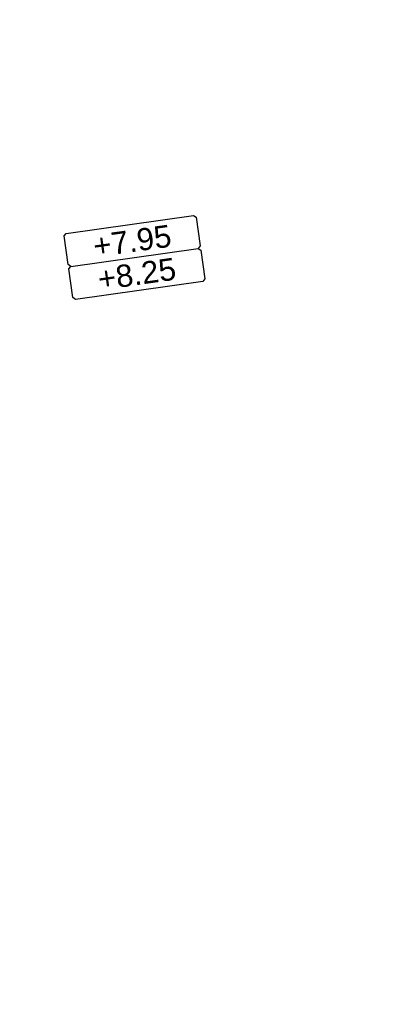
# Model space of a CAD drawing. Extents: x 98477 to 100410, y 398052 to 398969.
# Tile 328 of 374: x 98834 to 98842, y 398394 to 398416. Entities that reach past the tile are written whole.
import ezdxf
from ezdxf.enums import TextEntityAlignment as Align

# ---------------------------------------------------------------- set-up
doc = ezdxf.new("R2010")
doc.units = 0
for name, color, linetype, lineweight in [('N-KO-kantverharding', 2, 'Continuous', 25), ("N-VH-arcering 'MAT' grijs 251", 251, 'Continuous', 18), ('N-VH-arcering printbeton', 8, 'Continuous', 9), ('X-AL-afwerkhoogte', 4, 'Continuous', 30), ('X-AL-hoogtelijn - Niv 1', 1, 'AL-HOOGTELIJN', 18), ('X-AL-planhoogte brm', 10, 'Continuous', 25), ('X-AL-planhoogte wrm', 252, 'Continuous', 25)]:
    doc.layers.add(name, color=color, linetype=linetype, lineweight=lineweight)
doc.layers.add('X-AL-contourlijnen', color=30, linetype='Continuous', plot=False)
doc.styles.add('CS Annotative', font='arial.ttf')
doc.styles.get("Standard").update_dxf_attribs({"font": 'txt.shx'})
doc.linetypes.add('AL-HOOGTELIJN', pattern='A,10,-1.5,["H",Standard,S=0.9,R=0,X=-0.3,Y=-0.45],-1.5,30', length=43)

# ---------------------------------------------------------------- blocks, each defined once
blk = doc.blocks.new('*U280')
at = {"layer": 'X-AL-planhoogte brm', "flags": 128}
blk.add_lwpolyline([(-7.249999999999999, 3.75), (-7.499999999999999, 4), (-7.5, 7.25), (-7.25, 7.5), (7.25, 7.5), (7.5, 7.25), (7.5, 4), (7.25, 3.75)], dxfattribs=at)
at = {"layer": 'X-AL-planhoogte wrm', "flags": 128}
blk.add_lwpolyline([(7.5, 3.5), (7.5, 0.25), (7.25, 0), (-7.25, 0), (-7.5, 0.25), (-7.5, 3.5), (-7.25, 3.75), (7.25, 3.75)], close=True, dxfattribs=at)
at = {"layer": 'X-AL-planhoogte brm', "style": 'CS Annotative'}
blk.add_attdef('OMSCHRIJVING_afwerk', text='', height=2.5, dxfattribs=at).set_placement((0, 5.625), align=Align.MIDDLE_CENTER)
at = {"layer": 'X-AL-planhoogte wrm', "style": 'CS Annotative'}
blk.add_attdef('HOOGTE_eind', text='', height=2.5, dxfattribs=at).set_placement((0, 1.875), align=Align.MIDDLE_CENTER)

msp = doc.modelspace()

# ---------------------------------------------------------------- hatches: boundary and pattern name
at = {"layer": "N-VH-arcering 'MAT' grijs 251"}
h = msp.add_hatch(color=256, dxfattribs=at)
h.dxf.hatch_style = 1
edge = h.paths.add_edge_path()
edge.add_line((98801.70985258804, 398275.5025756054), (98759.07881222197, 398269.5111736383))
edge.add_arc((98758.55691309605, 398273.2246788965), 3.749999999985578, 188.0000000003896, 277.9999999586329, ccw=False)
edge.add_line((98754.84340783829, 398272.7027797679), (98754.7320693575, 398273.4949942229))
edge.add_arc((98759.43584268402, 398274.1560664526), 4.75000000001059, 98.00000000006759, 188.0000000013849, ccw=False)
edge.add_line((98758.77477045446, 398278.859839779), (98802.64364589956, 398285.0252081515))
edge.add_arc((98800.79960231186, 398298.1462600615), 13.24999999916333, 278.0000000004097, 315.3695932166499)
edge.add_arc((98814.32101528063, 398284.7981743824), 5.750000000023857, 97.99999999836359, 135.3695932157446, ccw=False)
edge.add_line((98813.52076995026, 398290.4922157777), (98817.94515990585, 398291.114023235))
edge.add_arc((98818.74540523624, 398285.4199818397), 5.750000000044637, 8.00000000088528, 97.99999999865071, ccw=False)
edge.add_line((98824.43944663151, 398286.2202271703), (98832.12180180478, 398231.5574297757))
edge.add_arc((98824.4472242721, 398230.4788382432), 7.74999999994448, -36.90337989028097, 8.000000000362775, ccw=False)
edge.add_line((98830.64450586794, 398225.8252159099), (98822.02531955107, 398214.3469478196))
edge.add_arc((98828.62242576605, 398209.3930917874), 8.249999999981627, 143.0966201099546, 188.000000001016)
edge.add_line((98820.45271419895, 398208.2449137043), (98820.95212056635, 398204.6914527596))
edge.add_line((98820.95212056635, 398204.6914527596), (98824.98814049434, 398175.9736787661))
edge.add_line((98824.98814049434, 398175.9736787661), (98826.34507822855, 398166.3185650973))
edge.add_arc((98829.56344945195, 398166.7708776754), 3.249999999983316, 187.9999999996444, 277.9999999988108)
edge.add_line((98830.01576203, 398163.552506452), (98845.49611657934, 398165.7281284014))
edge.add_line((98845.49611657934, 398165.7281284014), (98850.05134969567, 398166.3683246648))
edge.add_line((98850.05134969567, 398166.3683246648), (98871.26042709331, 398169.349066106))
edge.add_line((98871.26042709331, 398169.349066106), (98879.77673248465, 398170.5459547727))
edge.add_line((98879.77673248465, 398170.5459547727), (98895.91810200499, 398172.8144763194))
edge.add_line((98895.91810200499, 398172.8144763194), (98895.01347684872, 398179.2512187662))
edge.add_line((98895.01347684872, 398179.2512187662), (98835.84495974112, 398170.9356259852))
edge.add_arc((98835.18388751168, 398175.6393993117), 4.749999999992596, 188.0000000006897, 277.9999999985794, ccw=False)
edge.add_line((98830.48011418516, 398174.9783270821), (98825.97718274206, 398207.0183491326))
edge.add_arc((98833.65176027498, 398208.096940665), 7.750000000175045, 143.0966201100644, 188.0000000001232, ccw=False)
edge.add_line((98827.4544786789, 398212.7505629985), (98836.07366499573, 398224.2288310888))
edge.add_arc((98829.47655878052, 398229.1826871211), 8.250000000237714, 323.096620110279, 367.9999999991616)
edge.add_line((98837.64627034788, 398230.3308652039), (98837.34238794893, 398232.4931008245))
edge.add_line((98837.34238794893, 398232.4931008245), (98837.34238780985, 398232.493100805))
edge.add_line((98837.34238780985, 398232.493100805), (98829.68786739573, 398286.9578446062))
edge.add_arc((98835.38190879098, 398287.7580899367), 5.749999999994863, 97.99999999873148, 188.0000000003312, ccw=False)
edge.add_line((98834.58166346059, 398293.452131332), (98882.50500414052, 398300.1873176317))
edge.add_arc((98883.61838894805, 398292.2651730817), 8.000000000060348, 11.632034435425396, 97.9999999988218, ccw=False)
edge.add_line((98891.45409032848, 398293.8781776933), (98890.9995, 398296.0865))
edge.add_line((98890.9995, 398296.0865), (98889.023, 398305.688))
edge.add_line((98889.023, 398305.688), (98888.557, 398307.974))
edge.add_line((98888.557, 398307.974), (98887.38477368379, 398314.7597044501))
edge.add_arc((98879.50153614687, 398313.3978799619), 8.00000000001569, -82.00000000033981, 9.801079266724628, ccw=False)
edge.add_line((98880.6149209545, 398305.475735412), (98872.94460748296, 398304.3977431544))
edge.add_arc((98872.42270835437, 398308.1112484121), 3.749999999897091, 189.4265010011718, 278.00000000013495, ccw=False)
edge.add_arc((92946.7354543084, 397324.3039467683), 6003.049999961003, 9.42650100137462, 10.61166010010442)
edge.add_line((98847.1206531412, 398429.7738954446), (98842.31285519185, 398429.0982035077))
edge.add_arc((92946.7354539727, 397324.3039467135), 5998.200000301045, 9.428546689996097, 10.613773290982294, ccw=False)
edge.add_arc((98860.08948650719, 398306.4687901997), 3.840166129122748, -81.43407539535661, 6.657381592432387, ccw=False)
edge.add_line((98860.66146879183, 398302.6714605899), (98847.18483033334, 398300.7774425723))
edge.add_line((98847.18483033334, 398300.7774425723), (98842.62959721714, 398300.1372463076))
edge.add_line((98842.62959721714, 398300.1372463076), (98820.15051205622, 398296.9780169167))
edge.add_arc((98819.35026672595, 398302.672058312), 5.749999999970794, 187.9999999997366, 277.99999999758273, ccw=False)
edge.add_line((98813.65622533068, 398301.8718129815), (98812.30624625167, 398311.4774132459))
edge.add_line((98812.30624625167, 398311.4774132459), (98811.1093575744, 398319.9937186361))
edge.add_line((98811.1093575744, 398319.9937186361), (98809.24443803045, 398333.2633107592))
edge.add_line((98809.24443803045, 398333.2633107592), (98808.67382831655, 398337.3234098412))
edge.add_line((98808.67382831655, 398337.3234098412), (98807.71353391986, 398344.1562595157))
edge.add_line((98807.71353391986, 398344.1562595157), (98807.70657526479, 398344.2057729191))
edge.add_line((98807.70657526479, 398344.2057729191), (98811.66764753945, 398344.7624653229))
edge.add_line((98811.66764753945, 398344.7624653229), (98829.49247277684, 398347.2675811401))
edge.add_line((98829.49247277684, 398347.2675811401), (98831.96814294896, 398347.6155138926))
edge.add_line((98831.96814294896, 398347.6155138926), (98831.06351779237, 398354.0522563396))
edge.add_line((98831.06351779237, 398354.0522563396), (98828.58784762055, 398353.704323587))
edge.add_line((98828.58784762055, 398353.704323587), (98810.76302238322, 398351.1992077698))
edge.add_line((98810.76302238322, 398351.1992077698), (98806.80195010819, 398350.6425153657))
edge.add_line((98806.80195010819, 398350.6425153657), (98806.79499145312, 398350.6920287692))
edge.add_line((98806.79499145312, 398350.6920287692), (98805.14616655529, 398362.4240275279))
edge.add_line((98805.14616655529, 398362.4240275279), (98805.04836903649, 398363.119893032))
edge.add_line((98805.04836903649, 398363.119893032), (98803.99065346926, 398370.6459303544))
edge.add_line((98803.99065346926, 398370.6459303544), (98802.48758397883, 398381.3408254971))
edge.add_line((98802.48758397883, 398381.3408254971), (98801.4298684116, 398388.8668628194))
edge.add_line((98801.4298684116, 398388.8668628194), (98799.92679892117, 398399.561757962))
edge.add_line((98799.92679892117, 398399.561757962), (98798.86908335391, 398407.0877952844))
edge.add_line((98798.86908335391, 398407.0877952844), (98797.36601386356, 398417.7826904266))
edge.add_line((98797.36601386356, 398417.7826904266), (98796.79540414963, 398421.8427895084))
edge.add_line((98796.79540414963, 398421.8427895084), (98795.88382033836, 398428.3290453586))
edge.add_line((98795.88382033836, 398428.3290453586), (98795.87686168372, 398428.3785587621))
edge.add_line((98795.87686168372, 398428.3785587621), (98799.83793395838, 398428.9352511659))
edge.add_line((98799.83793395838, 398428.9352511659), (98817.66275919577, 398431.4403669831))
edge.add_line((98817.66275919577, 398431.4403669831), (98820.13842936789, 398431.7882997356))
edge.add_line((98820.13842936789, 398431.7882997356), (98819.2338042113, 398438.2250421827))
edge.add_line((98819.2338042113, 398438.2250421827), (98816.75813403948, 398437.87710943))
edge.add_line((98816.75813403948, 398437.87710943), (98798.93330880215, 398435.3719936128))
edge.add_line((98798.93330880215, 398435.3719936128), (98794.9722365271, 398434.8153012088))
edge.add_line((98794.9722365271, 398434.8153012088), (98794.96527787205, 398434.8648146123))
edge.add_line((98794.96527787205, 398434.8648146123), (98793.37870452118, 398446.1538705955))
edge.add_line((98793.37870452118, 398446.1538705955), (98792.73850825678, 398450.7091037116))
edge.add_line((98792.73850825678, 398450.7091037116), (98789.33816684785, 398474.9037900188))
edge.add_line((98789.33816684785, 398474.9037900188), (98783.89169246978, 398474.1383379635))
edge.add_line((98783.89169246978, 398474.1383379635), (98786.76317609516, 398453.7066703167))
edge.add_arc((98782.05940276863, 398453.0455980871), 4.750000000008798, -82.0000000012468, 7.999999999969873, ccw=False)
edge.add_line((98782.72047499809, 398448.3418247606), (98773.11487473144, 398446.9918456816))
edge.add_line((98773.11487473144, 398446.9918456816), (98764.5985693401, 398445.7949570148))
edge.add_line((98764.5985693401, 398445.7949570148), (98743.40683266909, 398442.8166526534))
edge.add_line((98743.40683266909, 398442.8166526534), (98734.89052727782, 398441.6197639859))
edge.add_line((98734.89052727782, 398441.6197639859), (98611.80020633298, 398424.3205475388))
edge.add_line((98611.80020633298, 398424.3205475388), (98607.65702311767, 398453.8008279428))
edge.add_arc((98611.6373665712, 398454.1216500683), 3.993251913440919, 101.39182936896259, 184.6081706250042, ccw=False)
edge.add_line((98610.84862924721, 398458.0362323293), (98611.83889731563, 398458.1754054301))
edge.add_line((98611.83889731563, 398458.1754054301), (98639.5664032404, 398462.0722522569))
edge.add_line((98639.5664032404, 398462.0722522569), (98641.54693937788, 398462.3505984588))
edge.add_line((98641.54693937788, 398462.3505984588), (98659.37176461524, 398464.8557142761))
edge.add_line((98659.37176461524, 398464.8557142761), (98661.84743478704, 398465.2036470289))
edge.add_line((98661.84743478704, 398465.2036470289), (98660.94280963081, 398471.6403894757))
edge.add_line((98660.94280963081, 398471.6403894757), (98649.90132066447, 398470.0886093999))
edge.add_line((98649.90132066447, 398470.0886093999), (98624.64948491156, 398466.5396953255))
edge.add_line((98624.64948491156, 398466.5396953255), (98622.66894877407, 398466.2613491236))
edge.add_line((98622.66894877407, 398466.2613491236), (98604.84412353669, 398463.7562333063))
edge.add_line((98604.84412353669, 398463.7562333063), (98602.86358739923, 398463.4778871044))
edge.add_line((98602.86358739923, 398463.4778871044), (98594.9414428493, 398462.3645022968))
edge.add_line((98594.9414428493, 398462.3645022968), (98576.27488975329, 398459.7410893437))
edge.add_line((98576.27488975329, 398459.7410893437), (98577.17951490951, 398453.3043468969))
edge.add_line((98577.17951490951, 398453.3043468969), (98578.1697829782, 398453.4435199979))
edge.add_line((98578.1697829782, 398453.4435199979), (98598.47059208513, 398456.2943364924))
edge.add_arc((98598.79151287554, 398452.3139562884), 3.993296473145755, 11.424909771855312, 94.60953932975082, ccw=False)
edge.add_line((98602.70568277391, 398453.1049624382), (98606.84886598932, 398423.6246820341))
edge.add_line((98606.84886598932, 398423.6246820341), (98548.81915716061, 398415.4691383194))
edge.add_arc((98548.15808493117, 398420.172911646), 4.750000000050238, 188.0000000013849, 277.99999999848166, ccw=False)
edge.add_line((98543.45431160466, 398419.5118394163), (98539.76818545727, 398445.7399897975))
edge.add_line((98539.76818545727, 398445.7399897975), (98538.97597100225, 398445.6286513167))
edge.add_line((98538.97597100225, 398445.6286513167), (98538.73241807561, 398447.361620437))
edge.add_line((98538.73241807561, 398447.361620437), (98534.77134580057, 398446.8049280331))
edge.add_line((98534.77134580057, 398446.8049280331), (98536.52992450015, 398434.2919904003))
edge.add_line((98536.52992450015, 398434.2919904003), (98537.17012076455, 398429.7367572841))
edge.add_line((98537.17012076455, 398429.7367572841), (98538.39484405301, 398421.0223982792))
edge.add_line((98538.39484405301, 398421.0223982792), (98539.03504031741, 398416.467165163))
edge.add_line((98539.03504031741, 398416.467165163), (98541.02521566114, 398402.30633178))
edge.add_line((98541.02521566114, 398402.30633178), (98541.66541192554, 398397.7510986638))
edge.add_line((98541.66541192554, 398397.7510986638), (98543.65558726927, 398383.5902652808))
edge.add_line((98543.65558726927, 398383.5902652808), (98544.29578353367, 398379.0350321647))
edge.add_line((98544.29578353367, 398379.0350321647), (98545.60401068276, 398369.7265123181))
edge.add_arc((98543.87104156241, 398369.4829593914), 1.750000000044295, -82.00000000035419, 7.99999999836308, ccw=False)
edge.add_line((98544.11459448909, 398367.7499902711), (98522.47723718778, 398364.7090580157))
edge.add_line((98522.47723718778, 398364.7090580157), (98523.21485462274, 398359.4606372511))
edge.add_line((98523.21485462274, 398359.4606372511), (98545.05026553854, 398362.5294041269))
edge.add_line((98545.05026553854, 398362.5294041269), (98549.60549865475, 398363.1696003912))
edge.add_line((98549.60549865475, 398363.1696003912), (98564.16243926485, 398365.2154449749))
edge.add_arc((98564.82351149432, 398360.5116716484), 4.749999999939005, 8.000000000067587, 97.99999999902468, ccw=False)
edge.add_line((98569.5272848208, 398361.172743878), (98576.49985717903, 398311.5603136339))
edge.add_arc((98571.7960838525, 398310.8992414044), 4.749999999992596, -82.0000000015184, 7.999999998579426, ccw=False)
edge.add_line((98572.45715608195, 398306.1954680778), (98563.84182388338, 398304.9846620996))
edge.add_line((98563.84182388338, 398304.9846620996), (98559.28659076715, 398304.3444658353))
edge.add_line((98559.28659076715, 398304.3444658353), (98541.0161448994, 398301.7767221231))
edge.add_line((98541.0161448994, 398301.7767221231), (98541.7537623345, 398296.5283013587))
edge.add_line((98541.7537623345, 398296.5283013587), (98553.88454617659, 398298.2331718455))
edge.add_arc((98554.12809910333, 398296.5002027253), 1.749999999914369, 7.999999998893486, 98.0000000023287, ccw=False)
edge.add_line((98555.86106822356, 398296.7437556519), (98557.35022040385, 398286.1478873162))
edge.add_line((98557.35022040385, 398286.1478873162), (98557.99041666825, 398281.5926542))
edge.add_line((98557.99041666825, 398281.5926542), (98560.13368242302, 398266.3425259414))
edge.add_line((98560.13368242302, 398266.3425259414), (98560.77387868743, 398261.7872928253))
edge.add_line((98560.77387868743, 398261.7872928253), (98562.9171444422, 398246.5371645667))
edge.add_line((98562.9171444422, 398246.5371645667), (98563.5573407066, 398241.9819314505))
edge.add_line((98563.5573407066, 398241.9819314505), (98565.70060646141, 398226.7318031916))
edge.add_line((98565.70060646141, 398226.7318031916), (98566.34080272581, 398222.1765700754))
edge.add_line((98566.34080272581, 398222.1765700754), (98567.56552601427, 398213.4622110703))
edge.add_line((98567.56552601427, 398213.4622110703), (98568.20572227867, 398208.9069779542))
edge.add_line((98568.20572227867, 398208.9069779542), (98576.53105717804, 398149.6691420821))
edge.add_line((98576.53105717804, 398149.6691420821), (98576.55610833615, 398149.4908938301))
edge.add_line((98576.55610833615, 398149.4908938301), (98535.4599834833, 398143.7152101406))
edge.add_line((98535.4599834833, 398143.7152101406), (98536.3465161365, 398137.4072025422))
edge.add_line((98536.3465161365, 398137.4072025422), (98537.33678420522, 398137.5463756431))
edge.add_line((98537.33678420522, 398137.5463756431), (98577.44264098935, 398143.1828862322))
edge.add_line((98577.44264098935, 398143.1828862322), (98578.76478544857, 398133.7753395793))
edge.add_line((98578.76478544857, 398133.7753395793), (98538.65892866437, 398128.1388289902))
edge.add_line((98538.65892866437, 398128.1388289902), (98537.66866059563, 398127.9996558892))
edge.add_line((98537.66866059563, 398127.9996558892), (98538.57328575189, 398121.5629134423))
edge.add_line((98538.57328575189, 398121.5629134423), (98579.66941060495, 398127.3385971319))
edge.add_line((98579.66941060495, 398127.3385971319), (98579.67636925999, 398127.2890837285))
edge.add_line((98579.67636925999, 398127.2890837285), (98580.7660946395, 398119.5352847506))
edge.add_line((98580.7660946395, 398119.5352847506), (98582.57534495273, 398106.6617998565))
edge.add_line((98582.57534495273, 398106.6617998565), (98583.06245080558, 398103.1958616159))
edge.add_line((98583.06245080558, 398103.1958616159), (98584.87170111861, 398090.3223767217))
edge.add_line((98584.87170111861, 398090.3223767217), (98585.35880697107, 398086.8564384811))
edge.add_line((98585.35880697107, 398086.8564384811), (98587.16805728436, 398073.9829535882))
edge.add_line((98587.16805728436, 398073.9829535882), (98588.14928671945, 398067.0011433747))
edge.add_arc((98585.92118356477, 398066.6880038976), 2.249999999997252, -71.05267843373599, 7.999999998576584, ccw=False)
edge.add_line((98586.6517556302, 398064.5599145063), (98587.08769329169, 398064.7095716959))
edge.add_line((98587.08769329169, 398064.7095716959), (98595.76511800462, 398067.6885274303))
edge.add_line((98595.76511800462, 398067.6885274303), (98596.09256923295, 398067.8009412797))
edge.add_arc((98595.36199716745, 398069.9290306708), 2.249999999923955, 187.9999999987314, 288.947321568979, ccw=False)
edge.add_line((98593.13389401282, 398069.6158911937), (98582.46560133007, 398145.5247379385))
edge.add_arc((98587.16937465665, 398146.1858101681), 4.750000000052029, 98.00000000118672, 187.9999999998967, ccw=False)
edge.add_line((98586.50830242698, 398150.8895834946), (98609.06670264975, 398154.0599598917))
edge.add_line((98609.06670264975, 398154.0599598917), (98621.30783352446, 398156.2004915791))
edge.add_line((98621.30783352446, 398156.2004915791), (98618.71337939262, 398174.6609919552))
edge.add_line((98618.71337939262, 398174.6609919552), (98600.88855415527, 398172.155876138))
edge.add_line((98600.88855415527, 398172.155876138), (98602.70587460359, 398159.2249692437))
edge.add_line((98602.70587460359, 398159.2249692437), (98585.67326382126, 398156.8311919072))
edge.add_arc((98585.08617653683, 398161.633146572), 4.837710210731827, 189.0296070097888, 276.97039299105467, ccw=False)
edge.add_line((98580.30841826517, 398160.8738930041), (98573.6350680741, 398208.3572469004))
edge.add_line((98573.6350680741, 398208.3572469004), (98572.71652560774, 398214.8930161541))
edge.add_line((98572.71652560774, 398214.8930161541), (98570.01656744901, 398234.1042166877))
edge.add_line((98570.01656744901, 398234.1042166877), (98569.09802498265, 398240.6399859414))
edge.add_line((98569.09802498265, 398240.6399859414), (98568.63179509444, 398243.9573839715))
edge.add_line((98568.63179509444, 398243.9573839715), (98568.16556520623, 398247.2747820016))
edge.add_arc((98572.86933853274, 398247.9358542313), 4.74999999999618, 98.00000000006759, 188.0000000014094, ccw=False)
edge.add_line((98572.20826630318, 398252.6396275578), (98597.85620928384, 398256.2442108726))
edge.add_line((98597.85620928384, 398256.2442108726), (98604.39197853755, 398257.1627533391))
edge.add_line((98604.39197853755, 398257.1627533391), (98619.64210679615, 398259.3060190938))
edge.add_line((98619.64210679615, 398259.3060190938), (98626.17787604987, 398260.2245615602))
edge.add_line((98626.17787604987, 398260.2245615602), (98639.44746817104, 398262.089481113))
edge.add_line((98639.44746817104, 398262.089481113), (98639.4969815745, 398262.096439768))
edge.add_line((98639.4969815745, 398262.096439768), (98640.05367397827, 398258.1353674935))
edge.add_line((98640.05367397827, 398258.1353674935), (98641.8629242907, 398245.2618825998))
edge.add_line((98641.8629242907, 398245.2618825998), (98642.14127049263, 398243.2813464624))
edge.add_line((98642.14127049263, 398243.2813464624), (98643.25465530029, 398235.3592019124))
edge.add_line((98643.25465530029, 398235.3592019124), (98644.5767997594, 398225.9516552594))
edge.add_line((98644.5767997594, 398225.9516552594), (98646.03811731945, 398215.5538405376))
edge.add_line((98646.03811731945, 398215.5538405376), (98646.38605007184, 398213.0781703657))
edge.add_line((98646.38605007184, 398213.0781703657), (98652.82279251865, 398213.9827955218))
edge.add_line((98652.82279251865, 398213.9827955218), (98652.47485976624, 398216.4584656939))
edge.add_line((98652.47485976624, 398216.4584656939), (98651.70940771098, 398221.904940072))
edge.add_line((98651.70940771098, 398221.904940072), (98651.43106150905, 398223.8854762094))
edge.add_line((98651.43106150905, 398223.8854762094), (98649.62181119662, 398236.758961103))
edge.add_line((98649.62181119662, 398236.758961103), (98649.34346499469, 398238.7394972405))
edge.add_line((98649.34346499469, 398238.7394972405), (98646.49041642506, 398259.0399926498))
edge.add_line((98646.49041642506, 398259.0399926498), (98645.93372402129, 398263.0010649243))
edge.add_line((98645.93372402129, 398263.0010649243), (98645.98323742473, 398263.0080235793))
edge.add_line((98645.98323742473, 398263.0080235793), (98654.39783815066, 398264.1906185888))
edge.add_line((98654.39783815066, 398264.1906185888), (98722.62535253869, 398273.7793704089))
edge.add_line((98722.62535253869, 398273.7793704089), (98731.14165792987, 398274.9762590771))
edge.add_line((98731.14165792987, 398274.9762590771), (98743.97026282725, 398276.7792019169))
edge.add_arc((98744.55735011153, 398271.9772472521), 4.837710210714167, 9.02960700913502, 96.9703929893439, ccw=False)
edge.add_line((98749.33510838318, 398272.73650082), (98750.7268393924, 398262.8338201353))
edge.add_line((98750.7268393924, 398262.8338201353), (98752.41029510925, 398263.0704144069))
edge.add_line((98752.41029510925, 398263.0704144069), (98756.96552822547, 398263.7106106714))
edge.add_line((98756.96552822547, 398263.7106106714), (98772.21565648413, 398265.8538764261))
edge.add_line((98772.21565648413, 398265.8538764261), (98776.77088960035, 398266.4940726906))
edge.add_line((98776.77088960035, 398266.4940726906), (98795.98209013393, 398269.1940308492))
edge.add_line((98795.98209013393, 398269.1940308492), (98800.53732325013, 398269.8342271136))
edge.add_line((98800.53732325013, 398269.8342271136), (98802.46834598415, 398270.1056146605))
edge.add_line((98802.46834598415, 398270.1056146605), (98801.70985258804, 398275.5025756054))
edge = h.paths.add_edge_path(flags=16)
edge.add_line((98744.0622075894, 398333.4636472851), (98751.98435213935, 398334.5770320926))
edge.add_line((98751.98435213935, 398334.5770320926), (98753.96600319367, 398334.8555349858))
edge.add_line((98753.96600319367, 398334.8555349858), (98764.36270300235, 398336.316695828))
edge.add_line((98764.36270300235, 398336.316695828), (98764.36270299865, 398336.3166958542))
edge.add_line((98764.36270299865, 398336.3166958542), (98766.34323913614, 398336.5950420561))
edge.add_line((98766.34323913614, 398336.5950420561), (98774.26538368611, 398337.7084268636))
edge.add_line((98774.26538368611, 398337.7084268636), (98774.24729118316, 398337.8371617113))
edge.add_line((98774.24729118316, 398337.8371617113), (98802.48973650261, 398341.8063785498))
edge.add_line((98802.48973650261, 398341.8063785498), (98803.0185942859, 398338.0433598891))
edge.add_line((98803.0185942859, 398338.0433598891), (98808.47417984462, 398299.2248515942))
edge.add_arc((98800.79960231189, 398298.1462600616), 7.750000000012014, -82.00000000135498, 8.000000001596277, ccw=False)
edge.add_line((98801.87819384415, 398290.4716825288), (98771.96746476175, 398286.2680036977))
edge.add_line((98771.96746476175, 398286.2680036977), (98767.41223164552, 398285.6278074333))
edge.add_line((98767.41223164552, 398285.6278074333), (98755.13290759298, 398283.9020609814))
edge.add_line((98755.13290759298, 398283.9020609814), (98746.61660220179, 398282.7051723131))
edge.add_line((98746.61660220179, 398282.7051723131), (98730.37620587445, 398280.4227334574))
edge.add_line((98730.37620587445, 398280.4227334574), (98721.85990048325, 398279.2258447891))
edge.add_line((98721.85990048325, 398279.2258447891), (98654.3282516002, 398269.7348904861))
edge.add_arc((98653.66717937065, 398274.4386638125), 4.749999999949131, 187.9999999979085, 277.9999999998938, ccw=False)
edge.add_line((98648.96340604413, 398273.7775915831), (98644.1340994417, 398308.1398935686))
edge.add_line((98644.1340994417, 398308.1398935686), (98642.93721077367, 398316.6561989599))
edge.add_line((98642.93721077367, 398316.6561989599), (98640.29988051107, 398335.4217788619))
edge.add_line((98640.29988051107, 398335.4217788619), (98638.12129075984, 398335.1155980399))
edge.add_line((98638.12129075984, 398335.1155980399), (98637.23004949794, 398334.990342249))
edge.add_line((98637.23004949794, 398334.990342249), (98635.05145974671, 398334.6841614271))
edge.add_line((98635.05145974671, 398334.6841614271), (98635.74036659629, 398329.7823344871))
edge.add_line((98635.74036659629, 398329.7823344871), (98636.93725526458, 398321.266029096))
edge.add_line((98636.93725526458, 398321.266029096), (98638.384655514, 398310.967241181))
edge.add_line((98638.384655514, 398310.967241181), (98639.02485177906, 398306.4120080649))
edge.add_line((98639.02485177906, 398306.4120080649), (98641.16811753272, 398291.1618798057))
edge.add_line((98641.16811753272, 398291.1618798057), (98642.36500620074, 398282.6455744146))
edge.add_line((98642.36500620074, 398282.6455744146), (98643.71498527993, 398273.0399741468))
edge.add_arc((98639.01121195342, 398272.3789019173), 4.749999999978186, -82.00000000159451, 7.999999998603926, ccw=False)
edge.add_line((98639.67228418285, 398267.6751285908), (98619.32227537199, 398264.8151213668))
edge.add_line((98619.32227537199, 398264.8151213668), (98614.27190822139, 398264.1053385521))
edge.add_line((98614.27190822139, 398264.1053385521), (98593.92189940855, 398261.2453313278))
edge.add_arc((98593.26082717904, 398265.9491046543), 4.750000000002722, 188.0000000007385, 277.9999999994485, ccw=False)
edge.add_line((98588.55705385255, 398265.2880324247), (98581.77932383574, 398313.5140873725))
edge.add_line((98581.77932383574, 398313.5140873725), (98580.58243516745, 398322.0303927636))
edge.add_line((98580.58243516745, 398322.0303927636), (98575.23122943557, 398360.1062000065))
edge.add_line((98575.23122943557, 398360.1062000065), (98574.59103317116, 398364.6614331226))
edge.add_line((98574.59103317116, 398364.6614331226), (98572.66348572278, 398378.3766458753))
edge.add_line((98572.66348572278, 398378.3766458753), (98571.18825085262, 398388.8734874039))
edge.add_line((98571.18825085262, 398388.8734874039), (98568.51612731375, 398407.8866343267))
edge.add_arc((98573.21990064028, 398408.5477065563), 4.750000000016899, 97.9999999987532, 188.0000000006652, ccw=False)
edge.add_line((98572.55882841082, 398413.2514798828), (98607.11918401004, 398418.1086211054))
edge.add_line((98607.11918401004, 398418.1086211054), (98607.61431804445, 398418.1782076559))
edge.add_line((98607.61431804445, 398418.1782076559), (98611.58353488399, 398389.9357623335))
edge.add_line((98611.58353488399, 398389.9357623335), (98611.454800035, 398389.9176698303))
edge.add_line((98611.454800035, 398389.9176698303), (98613.2640503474, 398377.0441849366))
edge.add_line((98613.2640503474, 398377.0441849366), (98613.33363689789, 398376.5490509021))
edge.add_line((98613.33363689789, 398376.5490509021), (98626.20712179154, 398378.3583012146))
edge.add_line((98626.20712179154, 398378.3583012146), (98628.18765792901, 398378.6366474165))
edge.add_line((98628.18765792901, 398378.6366474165), (98636.10980247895, 398379.7500322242))
edge.add_line((98636.10980247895, 398379.7500322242), (98648.36932117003, 398381.4729952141))
edge.add_line((98648.36932117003, 398381.4729952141), (98647.4646960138, 398387.9097376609))
edge.add_line((98647.4646960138, 398387.9097376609), (98634.59121112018, 398386.1004873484))
edge.add_line((98634.59121112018, 398386.1004873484), (98632.49184281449, 398385.8054403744))
edge.add_line((98632.49184281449, 398385.8054403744), (98619.73719008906, 398384.0128908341))
edge.add_line((98619.73719008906, 398384.0128908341), (98617.50908693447, 398383.6997513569))
edge.add_line((98617.50908693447, 398383.6997513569), (98612.56565838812, 398418.8740731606))
edge.add_line((98612.56565838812, 398418.8740731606), (98613.06079242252, 398418.943659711))
edge.add_line((98613.06079242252, 398418.943659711), (98667.57504960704, 398426.6051389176))
edge.add_line((98667.57504960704, 398426.6051389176), (98722.08930679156, 398434.2666181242))
edge.add_line((98722.08930679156, 398434.2666181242), (98726.14940587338, 398434.8372278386))
edge.add_line((98726.14940587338, 398434.8372278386), (98759.42241298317, 398439.51344403))
edge.add_line((98759.42241298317, 398439.51344403), (98763.48251206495, 398440.084053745))
edge.add_line((98763.48251206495, 398440.084053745), (98783.48592705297, 398442.8953503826))
edge.add_arc((98784.14699928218, 398438.191577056), 4.750000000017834, 8.000000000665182, 97.99999999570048, ccw=False)
edge.add_line((98788.85077260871, 398438.8526492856), (98795.6145853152, 398390.7256211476))
edge.add_arc((98790.91081198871, 398390.064548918), 4.749999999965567, -82.00000000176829, 8.000000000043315, ccw=False)
edge.add_line((98791.57188421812, 398385.3607755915), (98787.36324492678, 398384.7692899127))
edge.add_line((98787.36324492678, 398384.7692899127), (98774.48976003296, 398382.9600396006))
edge.add_line((98774.48976003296, 398382.9600396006), (98766.12199485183, 398381.7840268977))
edge.add_line((98766.12199485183, 398381.7840268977), (98766.07248144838, 398381.7770682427))
edge.add_line((98766.07248144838, 398381.7770682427), (98764.94517930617, 398389.7982395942))
edge.add_line((98764.94517930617, 398389.7982395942), (98762.09213076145, 398410.0987350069))
edge.add_line((98762.09213076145, 398410.0987350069), (98761.95295766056, 398411.0890030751))
edge.add_line((98761.95295766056, 398411.0890030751), (98755.5162152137, 398410.1843779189))
edge.add_line((98755.5162152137, 398410.1843779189), (98755.65538831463, 398409.1941098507))
edge.add_line((98755.65538831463, 398409.1941098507), (98758.50843688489, 398388.893614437))
edge.add_line((98758.50843688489, 398388.893614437), (98759.63573900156, 398380.8724430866))
edge.add_line((98759.63573900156, 398380.8724430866), (98759.5862255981, 398380.8654844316))
edge.add_line((98759.5862255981, 398380.8654844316), (98748.79230364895, 398379.3484976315))
edge.add_line((98748.79230364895, 398379.3484976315), (98744.23707053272, 398378.7083013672))
edge.add_line((98744.23707053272, 398378.7083013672), (98741.31577972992, 398378.2977407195))
edge.add_line((98741.31577972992, 398378.2977407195), (98735.86930535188, 398377.532288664))
edge.add_line((98735.86930535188, 398377.532288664), (98732.94801454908, 398377.1217280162))
edge.add_line((98732.94801454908, 398377.1217280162), (98728.39278143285, 398376.4815317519))
edge.add_line((98728.39278143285, 398376.4815317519), (98718.31915239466, 398375.0657755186))
edge.add_arc((98720.44154218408, 398359.9641874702), 15.25000000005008, 97.9999999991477, 128.0000000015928)
edge.add_line((98711.052704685, 398371.9813514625), (98707.24934533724, 398369.0098414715))
edge.add_line((98707.24934533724, 398369.0098414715), (98710.51235115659, 398364.8333844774))
edge.add_line((98710.51235115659, 398364.8333844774), (98713.62044188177, 398367.261691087))
edge.add_arc((98721.25410813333, 398357.3241039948), 12.53110121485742, 99.37790491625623, 127.53006232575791, ccw=False)
edge.add_line((98719.21222162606, 398369.6877279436), (98728.55711414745, 398371.001066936))
edge.add_line((98728.55711414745, 398371.001066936), (98733.11234726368, 398371.6412632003))
edge.add_line((98733.11234726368, 398371.6412632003), (98743.90626921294, 398373.1582500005))
edge.add_line((98743.90626921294, 398373.1582500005), (98752.42257460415, 398374.3551386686))
edge.add_line((98752.42257460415, 398374.3551386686), (98763.21649655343, 398375.8721254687))
edge.add_line((98763.21649655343, 398375.8721254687), (98767.77172966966, 398376.512321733))
edge.add_line((98767.77172966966, 398376.512321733), (98793.32064568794, 398380.102987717))
edge.add_arc((98793.7681908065, 398376.2908113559), 3.838357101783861, 9.304190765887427, 96.69580920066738, ccw=False)
edge.add_line((98797.55605007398, 398376.9113815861), (98799.60189465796, 398362.3544409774))
edge.add_line((98799.60189465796, 398362.3544409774), (98801.64078058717, 398347.8470137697))
edge.add_line((98801.64078058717, 398347.8470137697), (98801.71036713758, 398347.3518797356))
edge.add_line((98801.71036713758, 398347.3518797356), (98773.46792181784, 398343.3826628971))
edge.add_line((98773.46792181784, 398343.3826628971), (98773.36075853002, 398344.1451693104))
edge.add_line((98773.36075853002, 398344.1451693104), (98770.8850883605, 398343.7972365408))
edge.add_line((98770.8850883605, 398343.7972365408), (98758.01160346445, 398341.9879862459))
edge.add_line((98758.01160346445, 398341.9879862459), (98756.03106732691, 398341.7096400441))
edge.add_line((98756.03106732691, 398341.7096400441), (98743.15758242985, 398339.900389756))
edge.add_line((98743.15758242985, 398339.900389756), (98743.15758243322, 398339.9003897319))
edge.add_line((98743.15758243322, 398339.9003897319), (98742.16731436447, 398339.761216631))
edge.add_line((98742.16731436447, 398339.761216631), (98743.07193952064, 398333.3244741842))
edge.add_line((98743.07193952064, 398333.3244741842), (98744.0622075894, 398333.4636472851))
edge = h.paths.add_edge_path(flags=16)
edge.add_line((98545.99047331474, 398402.9031704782), (98545.73996173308, 398404.6856530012))
edge.add_arc((98550.44373505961, 398405.3467252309), 4.750000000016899, 98.00000000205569, 188.0000000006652, ccw=False)
edge.add_line((98549.78266282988, 398410.0504985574), (98557.70480737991, 398411.1638833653))
edge.add_arc((98558.36587960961, 398406.4601100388), 4.750000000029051, 8.000000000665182, 98.00000000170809, ccw=False)
edge.add_line((98563.06965293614, 398407.1211822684), (98563.35495779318, 398405.0911327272))
edge.add_line((98563.35495779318, 398405.0911327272), (98565.09462155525, 398392.7127818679))
edge.add_line((98565.09462155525, 398392.7127818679), (98565.44255430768, 398390.237111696))
edge.add_line((98565.44255430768, 398390.237111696), (98567.18221806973, 398377.8587608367))
edge.add_line((98567.18221806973, 398377.8587608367), (98567.46752292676, 398375.8287112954))
edge.add_arc((98562.76374960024, 398375.1676390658), 4.749999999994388, -82.00000000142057, 7.9999999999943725, ccw=False)
edge.add_line((98563.42482182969, 398370.4638657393), (98555.50267727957, 398369.3504809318))
edge.add_arc((98554.84160505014, 398374.0542542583), 4.749999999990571, 187.9999999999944, 277.99999999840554, ccw=False)
edge.add_line((98550.13783172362, 398373.3931820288), (98549.88732014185, 398375.1756645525))
edge.add_line((98549.88732014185, 398375.1756645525), (98548.07806982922, 398388.0491494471))
edge.add_line((98548.07806982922, 398388.0491494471), (98547.79972362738, 398390.0296855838))
edge.add_line((98547.79972362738, 398390.0296855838), (98545.99047331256, 398402.9031704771))
edge = h.paths.add_edge_path(flags=16)
edge.add_line((98580.97427237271, 398279.7231952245), (98580.69592617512, 398281.7037313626))
edge.add_line((98580.69592617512, 398281.7037313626), (98579.23460861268, 398292.1015460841))
edge.add_line((98579.23460861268, 398292.1015460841), (98578.55961907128, 398296.9043462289))
edge.add_arc((98573.85584574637, 398296.2432739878), 4.750000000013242, 8.000000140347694, 98.00000000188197)
edge.add_line((98573.19477351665, 398300.9470473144), (98565.5697093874, 398299.8754144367))
edge.add_arc((98566.23078161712, 398295.1716411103), 4.749999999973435, 98.00000000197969, 186.1903587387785)
edge.add_line((98561.5084782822, 398294.6594387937), (98561.50613232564, 398294.659109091))
edge.add_line((98561.50613232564, 398294.659109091), (98563.66331539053, 398279.3099540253))
edge.add_line((98563.66331539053, 398279.3099540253), (98563.94166159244, 398277.329417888))
edge.add_line((98563.94166159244, 398277.329417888), (98566.09884465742, 398261.9802628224))
edge.add_line((98566.09884465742, 398261.9802628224), (98566.10119061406, 398261.980592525))
edge.add_arc((98570.78174201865, 398262.7898752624), 4.749999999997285, 189.8096412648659, 277.9999999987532)
edge.add_line((98571.4428142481, 398258.0861019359), (98579.06787837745, 398259.1577348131))
edge.add_arc((98578.406806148, 398263.8615081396), 4.749999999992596, 277.9999999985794, 367.9999999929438)
edge.add_line((98583.11057947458, 398264.5225803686), (98582.43558993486, 398269.325380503))
edge.add_line((98582.43558993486, 398269.325380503), (98580.97427237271, 398279.7231952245))
edge = h.paths.add_edge_path(flags=16)
edge.add_line((98615.08128089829, 398162.7819088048), (98614.48868373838, 398166.998456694))
edge.add_arc((98612.75571461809, 398166.7549037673), 1.749999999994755, 8.000000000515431, 98.00000000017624)
edge.add_line((98612.51216169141, 398168.4878728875), (98608.55108941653, 398167.9311804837))
edge.add_arc((98608.79464234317, 398166.1982113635), 1.749999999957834, 97.99999999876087, 188.000000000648)
edge.add_line((98607.06167322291, 398165.9546584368), (98607.65427038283, 398161.7381105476))
edge.add_arc((98609.38723950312, 398161.9816634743), 1.749999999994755, 188.0000000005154, 277.999999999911)
edge.add_line((98609.6307924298, 398160.248694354), (98613.59186470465, 398160.8053867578))
edge.add_arc((98613.348311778, 398162.5383558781), 1.749999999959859, 277.9999999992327, 368.0000000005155)
at = {"layer": 'N-VH-arcering printbeton'}
h = msp.add_hatch(dxfattribs=at)
h.set_pattern_fill('CS-PRINTBETON', color=256)
h.set_pattern_definition([(45, (0, 0), (-0.3535533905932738, 0.3535533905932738), []), (45, (0.35, 0), (-0.3535533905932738, 0.3535533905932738), [0.5000000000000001, -0.2])])
edge = h.paths.add_edge_path()
edge.add_line((98810.2397897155, 398338.7552844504), (98834.00622336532, 398342.0954388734))
edge.add_line((98834.00622336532, 398342.0954388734), (98831.50110754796, 398359.9202641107))
edge.add_line((98831.50110754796, 398359.9202641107), (98807.73467389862, 398356.5801096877))
edge.add_line((98807.73467389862, 398356.5801096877), (98798.4100761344, 398422.9280702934))
edge.add_line((98798.4100761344, 398422.9280702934), (98822.1765097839, 398426.2682247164))
edge.add_line((98822.1765097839, 398426.2682247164), (98819.67139396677, 398444.0930499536))
edge.add_line((98819.67139396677, 398444.0930499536), (98795.90496031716, 398440.7528955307))
edge.add_line((98795.90496031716, 398440.7528955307), (98791.07113596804, 398475.1473429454))
edge.add_line((98791.07113596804, 398475.1473429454), (98789.33816684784, 398474.9037900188))
edge.add_line((98789.33816684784, 398474.9037900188), (98792.73850825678, 398450.7091037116))
edge.add_line((98792.73850825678, 398450.7091037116), (98793.37870452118, 398446.1538705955))
edge.add_line((98793.37870452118, 398446.1538705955), (98794.9722365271, 398434.8153012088))
edge.add_line((98794.9722365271, 398434.8153012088), (98796.72501100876, 398435.0616375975))
edge.add_line((98796.72501100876, 398435.0616375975), (98796.08063955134, 398439.6465787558))
edge.add_line((98796.08063955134, 398439.6465787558), (98798.28893734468, 398439.956934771))
edge.add_line((98798.28893734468, 398439.956934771), (98798.23744329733, 398440.3233339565))
edge.add_line((98798.23744329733, 398440.3233339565), (98816.06226853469, 398442.8284497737))
edge.add_line((98816.06226853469, 398442.8284497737), (98816.11376258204, 398442.4620505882))
edge.add_line((98816.11376258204, 398442.4620505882), (98818.22303356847, 398442.7584892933))
edge.add_line((98818.22303356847, 398442.7584892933), (98818.86740502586, 398438.1735481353))
edge.add_line((98818.86740502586, 398438.1735481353), (98819.2338042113, 398438.2250421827))
edge.add_line((98819.2338042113, 398438.2250421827), (98820.13842936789, 398431.7882997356))
edge.add_line((98820.13842936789, 398431.7882997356), (98819.77203018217, 398431.7368056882))
edge.add_line((98819.77203018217, 398431.7368056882), (98820.41640163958, 398427.15186453))
edge.add_line((98820.41640163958, 398427.15186453), (98818.30713065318, 398426.8554258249))
edge.add_line((98818.30713065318, 398426.8554258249), (98818.35862470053, 398426.4890266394))
edge.add_line((98818.35862470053, 398426.4890266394), (98800.53379946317, 398423.9839108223))
edge.add_line((98800.53379946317, 398423.9839108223), (98800.48230541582, 398424.3503100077))
edge.add_line((98800.48230541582, 398424.3503100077), (98798.27400762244, 398424.0399539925))
edge.add_line((98798.27400762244, 398424.0399539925), (98797.629636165, 398428.6248951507))
edge.add_line((98797.629636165, 398428.6248951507), (98795.87686168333, 398428.378558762))
edge.add_line((98795.87686168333, 398428.378558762), (98796.79540414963, 398421.8427895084))
edge.add_line((98796.79540414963, 398421.8427895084), (98797.36601386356, 398417.7826904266))
edge.add_line((98797.36601386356, 398417.7826904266), (98798.86908335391, 398407.0877952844))
edge.add_line((98798.86908335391, 398407.0877952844), (98799.92679892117, 398399.561757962))
edge.add_line((98799.92679892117, 398399.561757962), (98801.4298684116, 398388.8668628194))
edge.add_line((98801.4298684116, 398388.8668628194), (98802.48758397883, 398381.3408254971))
edge.add_line((98802.48758397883, 398381.3408254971), (98803.99065346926, 398370.6459303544))
edge.add_line((98803.99065346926, 398370.6459303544), (98805.04836903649, 398363.119893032))
edge.add_line((98805.04836903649, 398363.119893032), (98805.14616655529, 398362.4240275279))
edge.add_line((98805.14616655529, 398362.4240275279), (98806.80195010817, 398350.6425153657))
edge.add_line((98806.80195010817, 398350.6425153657), (98808.55472458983, 398350.8888517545))
edge.add_line((98808.55472458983, 398350.8888517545), (98807.9103531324, 398355.4737929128))
edge.add_line((98807.9103531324, 398355.4737929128), (98810.11865092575, 398355.784148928))
edge.add_line((98810.11865092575, 398355.784148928), (98810.0671568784, 398356.1505481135))
edge.add_line((98810.0671568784, 398356.1505481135), (98827.89198211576, 398358.6556639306))
edge.add_line((98827.89198211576, 398358.6556639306), (98827.94347616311, 398358.2892647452))
edge.add_line((98827.94347616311, 398358.2892647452), (98830.05274714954, 398358.5857034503))
edge.add_line((98830.05274714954, 398358.5857034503), (98830.69711860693, 398354.0007622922))
edge.add_line((98830.69711860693, 398354.0007622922), (98831.06351779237, 398354.0522563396))
edge.add_line((98831.06351779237, 398354.0522563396), (98831.96814294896, 398347.6155138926))
edge.add_line((98831.96814294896, 398347.6155138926), (98831.60174376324, 398347.5640198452))
edge.add_line((98831.60174376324, 398347.5640198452), (98832.24611522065, 398342.979078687))
edge.add_line((98832.24611522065, 398342.979078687), (98830.13684423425, 398342.6826399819))
edge.add_line((98830.13684423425, 398342.6826399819), (98830.1883382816, 398342.3162407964))
edge.add_line((98830.1883382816, 398342.3162407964), (98812.36351304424, 398339.8111249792))
edge.add_line((98812.36351304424, 398339.8111249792), (98812.31201899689, 398340.1775241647))
edge.add_line((98812.31201899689, 398340.1775241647), (98810.10372120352, 398339.8671681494))
edge.add_line((98810.10372120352, 398339.8671681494), (98809.45934974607, 398344.4521093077))
edge.add_line((98809.45934974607, 398344.4521093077), (98807.70657526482, 398344.2057729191))
edge.add_line((98807.70657526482, 398344.2057729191), (98808.67382831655, 398337.3234098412))
edge.add_line((98808.67382831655, 398337.3234098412), (98809.24443803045, 398333.2633107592))
edge.add_line((98809.24443803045, 398333.2633107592), (98811.1093575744, 398319.9937186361))
edge.add_line((98811.1093575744, 398319.9937186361), (98812.30624625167, 398311.4774132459))
edge.add_line((98812.30624625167, 398311.4774132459), (98813.65622533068, 398301.8718129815))
edge.add_arc((98819.35026672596, 398302.672058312), 5.750000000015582, 187.9999999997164, 232.0792098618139)
edge.add_line((98815.81648069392, 398298.1361067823), (98842.56429254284, 398301.8952665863))
edge.add_line((98842.56429254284, 398301.8952665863), (98842.80784546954, 398300.1622974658))
edge.add_line((98842.80784546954, 398300.1622974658), (98847.00658208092, 398300.7523914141))
edge.add_line((98847.00658208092, 398300.7523914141), (98846.76302915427, 398302.4853605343))
edge.add_line((98846.76302915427, 398302.4853605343), (98863.57062722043, 398304.8475143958))
edge.add_arc((98860.57991485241, 398306.3897293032), 3.364934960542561, 332.7212867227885, 368.9632308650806)
edge.add_line((98863.9037590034, 398306.9139881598), (98821.6091490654, 398300.9698683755))
edge.add_arc((98820.77411045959, 398306.9114767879), 5.999999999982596, 188.0000000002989, 278.00000000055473, ccw=False)
edge.add_line((98814.83250204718, 398306.0764381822), (98810.2397897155, 398338.7552844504))

# ---------------------------------------------------------------- linework, layer by layer
at = {"layer": 'N-KO-kantverharding', "flags": 128}
msp.add_lwpolyline([(98868.72334643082, 398307.4970649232, 0.00517127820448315), (98847.1206531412, 398429.7738954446), (98842.31285519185, 398429.0982035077, -0.005171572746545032), (98863.90375900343, 398306.9139881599, -0.4044904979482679)], format="xyb", dxfattribs=at)
at = {"layer": 'X-AL-contourlijnen', "flags": 128}
msp.add_lwpolyline([(98868.72334643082, 398307.4970649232, 0.005171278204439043), (98847.1206531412, 398429.7738954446), (98842.31285519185, 398429.0982035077, -0.005171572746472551), (98863.90375900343, 398306.9139881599, -0.4044904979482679)], format="xyb", dxfattribs=at)
at = {"layer": 'X-AL-hoogtelijn - Niv 1', "flags": 128}
for points in [[(98841.72499313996, 398429.5204986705, -0.005172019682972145), (98863.32651512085, 398307.337775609), (98821.53956251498, 398301.4650024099, -0.4142135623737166), (98815.32763608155, 398306.1460247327), (98810.80451030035, 398338.3297369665), (98834.57094395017, 398341.6698913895), (98831.92665503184, 398360.4849846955), (98808.16022138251, 398357.1448302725), (98798.97479671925, 398422.5025228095), (98822.74123036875, 398425.8426772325), (98820.09694145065, 398444.6577705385), (98796.33050780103, 398441.3176161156), (98792.11984222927, 398471.2780584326, -0.02593254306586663), (98826.0615638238, 398461.9781910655, -0.2725599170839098), (98844.44957505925, 398440.9840260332, -0.000457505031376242), (98846.48324515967, 398430.1892273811)], [(98841.60741529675, 398429.6049569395, -0.005172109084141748), (98863.21106113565, 398307.4225323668), (98821.52564520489, 398301.5640292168, -0.4142135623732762), (98815.42666288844, 398306.1599420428), (98810.91745441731, 398338.2446274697), (98834.68388806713, 398341.5847818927), (98832.01176452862, 398360.5979288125), (98808.24533087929, 398357.2577743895), (98799.08774083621, 398422.4174133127), (98822.8541744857, 398425.7575677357), (98820.18205094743, 398444.7707146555), (98796.41561729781, 398441.4305602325), (98792.23887995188, 398471.1495906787, -0.02582657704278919), (98826.03017502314, 398461.8832450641, -0.272559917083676), (98844.35132076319, 398440.96542245, -0.0004531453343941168), (98846.36567111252, 398430.2736861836)]]:
    msp.add_lwpolyline(points, format="xyb", close=True, dxfattribs=at)

# ---------------------------------------------------------------- block references
at = {"layer": 'X-AL-afwerkhoogte'}
ref = msp.add_blockref('*U280', (98836.86897574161, 398410.2047166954), dxfattribs=dict(at, xscale=0.2, yscale=0.2, zscale=0.2, rotation=8))
ref.add_attrib('OMSCHRIJVING_afwerk', '+7.95', dxfattribs={"layer": 'X-AL-planhoogte brm', "linetype": 'Continuous', "height": 0.5, "rotation": 8.000000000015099, "style": 'CS Annotative'}).set_placement((98836.71240600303, 398411.3187682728), align=Align.MIDDLE_CENTER)
ref.add_attrib('HOOGTE_eind', '+8.25', dxfattribs={"layer": 'X-AL-planhoogte wrm', "linetype": 'Continuous', "height": 0.5, "rotation": 8.000000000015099, "style": 'CS Annotative'}).set_placement((98836.81678582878, 398410.5760672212), align=Align.MIDDLE_CENTER)

doc.saveas('drawing.dxf')
